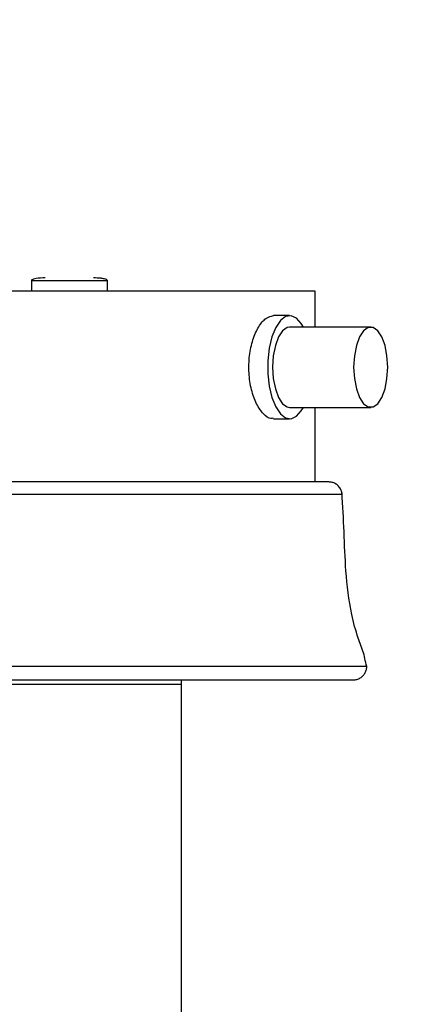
# Model space of a CAD drawing. Header units: inches. Extents: x 170 to 288, y 234 to 248.
# Tile 476 of 480: x 260.4938 to 260.5504, y 244.729 to 244.8736. Entities that reach past the tile are written whole.
import ezdxf

# ---------------------------------------------------------------- set-up
doc = ezdxf.new("R2010")
doc.units = ezdxf.units.IN
doc.header["$LTSCALE"] = 0.25
doc.header["$MEASUREMENT"] = 0
doc.layers.add('ANNOTATIONS', color=1, linetype='Continuous')
doc.layers.add('STANDARD Z GUIDE MOTOR RH', color=7, linetype='Continuous')
doc.styles.add('ARIAL', font='arial.ttf', dxfattribs={"height": 0.09375})
doc.dimstyles.new('STANDARD$0', dxfattribs={"dimtxt": 0.09375, "dimasz": 0.09375, "dimexe": 0.03125, "dimexo": 0.046875, "dimgap": 0.09, "dimtad": 0, "dimtih": 1, "dimtoh": 1, "dimdec": 4, "dimzin": 0, "dimdsep": 46, "dimtxsty": 'ARIAL', "dimcen": 0.09, "dimadec": 0, "dimazin": 0, "dimtfac": 1, "dimtdec": 4, "dimtofl": 0, "dimtmove": 0, "dimatfit": 1, "dimfxl": 1, "dimtolj": 1, "dimtzin": 0, "dimarcsym": 0})

# ---------------------------------------------------------------- blocks, each defined once
blk = doc.blocks.new('*D54')
at = {"layer": 'ANNOTATIONS', "color": 0, "lineweight": -2, "transparency": 16777216}
for p, q in [((260.86436, 245.19232), (261.46263, 245.19232)), ((261.43138, 245.09857), (261.43138, 244.80656)), ((261.43138, 244.23753), (261.43138, 244.52955)), ((259.74769, 244.14378), (261.46263, 244.14378))]:
    blk.add_line(p, q, dxfattribs=at)
at = {"layer": 'ANNOTATIONS', "color": 0, "transparency": 16777216}
for points in [[(261.41575, 245.09857), (261.447, 245.09857), (261.43138, 245.19232)], [(261.41575, 244.23753), (261.447, 244.23753), (261.43138, 244.14378)]]:
    blk.add_solid(points, dxfattribs=at)
at = {"layer": 'defpoints', "color": 0, "transparency": 16777216}
for p in [(260.81748, 245.19232), (261.43138, 245.19232), (259.70081, 244.14378)]:
    blk.add_point(p, dxfattribs=at)
at = {"layer": 'ANNOTATIONS', "color": 0, "transparency": 16777216, "insert": (261.43138, 244.66805), "char_height": 0.09375, "attachment_point": 5, "style": 'ARIAL'}
blk.add_mtext('\\A1;HEADROOM', dxfattribs=at)

msp = doc.modelspace()

# ---------------------------------------------------------------- linework, layer by layer
at = {"layer": 'STANDARD Z GUIDE MOTOR RH'}
for p, q in [((260.49549, 244.83531), (260.49549, 244.83374)), ((260.49549, 244.83531), (260.50664, 244.83531)), ((260.50664, 244.83374), (260.50664, 244.83531)), ((260.53715, 244.83374), (260.40592, 244.83374)), ((260.53715, 244.82849), (260.53715, 244.83374)), ((260.53338, 244.83017), (260.53101, 244.83017)), ((260.54528, 244.82849), (260.53338, 244.82849)), ((260.53338, 244.81668), (260.54528, 244.81668)), ((260.53715, 244.80572), (260.53715, 244.81668)), ((260.531, 244.81499), (260.53338, 244.81499)), ((260.53912, 244.80572), (260.40395, 244.80572)), ((260.54109, 244.80389), (260.40199, 244.80389)), ((260.5447, 244.77862), (260.39837, 244.77862)), ((260.40034, 244.77665), (260.54273, 244.77665)), ((260.51747, 244.77665), (260.51747, 244.55317)), ((260.51747, 244.77599), (260.27272, 244.77599))]:
    msp.add_line(p, q, dxfattribs=at)
at = {"layer": 'STANDARD Z GUIDE MOTOR RH', "flags": 128}
for points in [[(260.5354, 244.82849), (260.5351, 244.82899), (260.53438, 244.8298), (260.53359, 244.83015), (260.53278, 244.83003), (260.53202, 244.82945), (260.53134, 244.82843), (260.53079, 244.82704), (260.5304, 244.82537), (260.5302, 244.82353), (260.5302, 244.82163), (260.5304, 244.81979), (260.53079, 244.81812), (260.53134, 244.81674), (260.53202, 244.81572), (260.53278, 244.81513), (260.53359, 244.81501), (260.53438, 244.81537), (260.5351, 244.81618), (260.5354, 244.81668)], [(260.53338, 244.82849), (260.53303, 244.82843), (260.53235, 244.82795), (260.53175, 244.82704), (260.53129, 244.82577), (260.53099, 244.82424), (260.53089, 244.82258), (260.53099, 244.82092), (260.53129, 244.81939), (260.53175, 244.81812), (260.53235, 244.81721), (260.53303, 244.81674), (260.53338, 244.81668)], [(260.54777, 244.82258), (260.54767, 244.82424), (260.54738, 244.82577), (260.54691, 244.82704), (260.54632, 244.82795), (260.54563, 244.82843), (260.54492, 244.82843), (260.54424, 244.82795), (260.54364, 244.82704), (260.54318, 244.82577), (260.54288, 244.82424), (260.54278, 244.82258), (260.54288, 244.82092), (260.54318, 244.81939), (260.54364, 244.81812), (260.54424, 244.81721), (260.54492, 244.81674), (260.54563, 244.81674), (260.54632, 244.81721), (260.54691, 244.81812), (260.54738, 244.81939), (260.54767, 244.82092), (260.54777, 244.82258)]]:
    msp.add_lwpolyline(points, dxfattribs=at)
at = {"layer": 'STANDARD Z GUIDE MOTOR RH'}
for points, knots in [([(260.49751, 244.8357), (260.49706, 244.83569), (260.49649, 244.83568), (260.49584, 244.83554), (260.49562, 244.83546), (260.49553, 244.83539), (260.4955, 244.83536), (260.49549, 244.83533), (260.49549, 244.8353), (260.4955, 244.83527), (260.49551, 244.83525), (260.49553, 244.83523), (260.49554, 244.83523)], [0, 0, 0, 0, 0.603502, 0.77515, 0.890763, 0.914059, 0.933023, 0.948879, 0.960033, 0.971688, 0.984799, 1, 1, 1, 1]), ([(260.50659, 244.83523), (260.5066, 244.83523), (260.50662, 244.83525), (260.50663, 244.83527), (260.50664, 244.8353), (260.50664, 244.83533), (260.50663, 244.83536), (260.5066, 244.83539), (260.50653, 244.83545), (260.50639, 244.83551), (260.5061, 244.83559), (260.50551, 244.83568), (260.50498, 244.8357), (260.50462, 244.8357)], [0, 0, 0, 0, 0.0151934, 0.0282972, 0.0399458, 0.0510939, 0.0669291, 0.0859053, 0.109189, 0.1856842, 0.2915584, 0.5101179, 1, 1, 1, 1]), ([(260.53099, 244.81509), (260.53088, 244.81506), (260.53041, 244.81496), (260.52952, 244.81565), (260.5285, 244.8171), (260.52773, 244.81922), (260.52735, 244.82171), (260.52743, 244.8243), (260.52795, 244.82669), (260.52881, 244.82861), (260.5299, 244.82992), (260.53064, 244.83008), (260.53101, 244.83017)], [0, 0, 0, 0, 0.035813, 0.142457, 0.249346, 0.356869, 0.464417, 0.57134, 0.67797, 0.785082, 0.89271, 1, 1, 1, 1]), ([(260.54109, 244.80364), (260.54109, 244.80379), (260.54108, 244.80413), (260.54091, 244.80463), (260.54059, 244.80511), (260.54014, 244.80547), (260.53963, 244.80568), (260.53929, 244.80571), (260.53912, 244.80572)], [0, 0, 0, 0, 0.147085, 0.312341, 0.492473, 0.68106, 0.843253, 1, 1, 1, 1]), ([(260.5447, 244.77836), (260.54457, 244.77912), (260.5443, 244.78063), (260.54325, 244.78318), (260.54221, 244.78717), (260.54158, 244.79242), (260.54139, 244.7984), (260.54118, 244.80223), (260.54107, 244.80414)], [0, 0, 0, 0, 0.088, 0.175932, 0.313896, 0.560169, 0.780094, 1, 1, 1, 1]), ([(260.54273, 244.77665), (260.54282, 244.77665), (260.54309, 244.77666), (260.54353, 244.77679), (260.54399, 244.77707), (260.54436, 244.77747), (260.5446, 244.77793), (260.54471, 244.77841), (260.54469, 244.77872), (260.54468, 244.77887)], [0, 0, 0, 0, 0.084081, 0.240564, 0.40297, 0.565364, 0.721848, 0.867673, 1, 1, 1, 1])]:
    msp.add_open_spline(points, degree=3, knots=knots, dxfattribs=at)

# ---------------------------------------------------------------- dimensions: what is measured, and where the dimension line sits
at = {"layer": 'ANNOTATIONS'}
dim = msp.add_linear_dim(base=(261.43138, 245.19232), p1=(259.70081, 244.14378), p2=(260.81748, 245.19232), angle=90, text='HEADROOM', dimstyle='STANDARD$0', dxfattribs=at)
dim.commit()
dim.dimension.update_dxf_attribs({"geometry": '*D54', "text_midpoint": (261.43138, 244.66805)})

doc.saveas('drawing.dxf')
